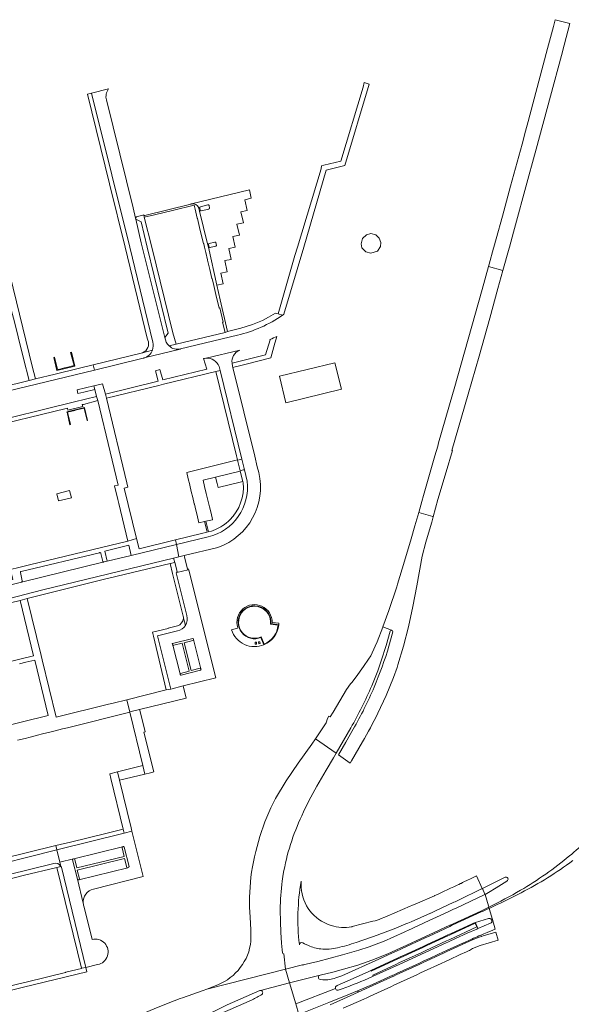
# Model space of a CAD drawing. Extents: x 146402 to 164798, y 455483 to 464134.
# Tile 516 of 575: x 157035 to 157293, y 463646 to 464106. Entities that reach past the tile are written whole.
import ezdxf

# ---------------------------------------------------------------- set-up
doc = ezdxf.new("R2010")
doc.units = 0
doc.header["$LTSCALE"] = 0.2
for name, color, linetype, lineweight in [('B-XX-VH-VERHARDING_ASFALT-GV', 252, 'CONTINUOUS', 18), ('B-XX-VH-VERHARDING_BETON-GV', 252, 'CONTINUOUS', 18), ('B-XX-VH-VERHARDING_BETONSTRAATSTEEN-GV', 252, 'CONTINUOUS', 18), ('B-XX-VH-VERHARDING_HALFVERHARDING-GV', 252, 'CONTINUOUS', 18), ('B-XX-VH-VERHARDING_OPEN-GV', 252, 'CONTINUOUS', 18), ('B-XX-VH-VERHARDING_TEGEL-GV', 252, 'CONTINUOUS', 18)]:
    doc.layers.add(name, color=color, linetype=linetype, lineweight=lineweight)

msp = doc.modelspace()

# ---------------------------------------------------------------- linework, layer by layer
at = {"layer": 'B-XX-VH-VERHARDING_ASFALT-GV'}
for points in [[(157254.204, 463990.973), (157260.958, 463989.104), (157263.87, 463999.613), (157263.998, 464000.077), (157265.91, 464007), (157272.689, 464031.655), (157275.32, 464041.29), (157276.559, 464045.861), (157283.22, 464070.58), (157288.328, 464089.661), (157289.59, 464094.4), (157292.28, 464104.582), (157285.481, 464106.382), (157284.65, 464103.24), (157281.887, 464092.847), (157277.82, 464077.61), (157272.79, 464058.86), (157271.55, 464054.26), (157269.892, 464048.146), (157264.57, 464028.63), (157260.73, 464014.621), (157257.81, 464004.01), (157256.723, 464000.077), (157256.595, 463999.613), (157254.537, 463992.173)], [(157254.204, 463990.973), (157251.25, 463980.34), (157238.17, 463933.91), (157237.33, 463931.17), (157230.87, 463908.54), (157230.432, 463907.036), (157230.493, 463907.018), (157229.18, 463902.497), (157223.785, 463883.927), (157223.046, 463881.204), (157221.575, 463876.048), (157228.115, 463874.146), (157228.351, 463874.077), (157230.58, 463882.113), (157234.422, 463895.054), (157237.293, 463904.965), (157237.105, 463905.02), (157244.76, 463931.305), (157249.792, 463949.105), (157254.79, 463966.92), (157258.639, 463980.737), (157260.958, 463989.104)], [(157156.45, 463939.78), (157159.39, 463927.23), (157185.38, 463933.63), (157182.32, 463945.96)], [(157145.6, 463814.48), (157145, 463814.47), (157144.99, 463815.38), (157145.59, 463815.39)], [(157146.65, 463815.53), (157147.24, 463815.64), (157147.41, 463814.78), (157146.82, 463814.67)]]:
    msp.add_lwpolyline(points, close=True, dxfattribs=at)
for points in [[(157228.351, 463874.077), (157228.115, 463874.146), (157221.575, 463876.048), (157219.786, 463869.78), (157218.027, 463863.746), (157214.914, 463853.237), (157211.642, 463842.498), (157211.26, 463841.327), (157207.594, 463830.284), (157204.766, 463822.552), (157208.775, 463821.023), (157208.832, 463821.017), (157208.896, 463820.998), (157209.03, 463820.959)], [(157202.424, 463782.209), (157206.343, 463790.575), (157209.696, 463798.873), (157211.439, 463803.623), (157211.848, 463804.792), (157214.518, 463813.612), (157216.764, 463822.593), (157218.857, 463832.036), (157220.706, 463841.808), (157223.219, 463855.679), (157224.822, 463862.099), (157227.507, 463871.033), (157227.63, 463871.477), (157228.351, 463874.077)], [(157136.892, 463822.261), (157136.79, 463821.93), (157133.971, 463821.208)], [(157152.408, 463824.077), (157156.103, 463823.552)], [(157156.16, 463824.27), (157152.981, 463824.568)], [(157208.775, 463821.023), (157204.766, 463822.552), (157204.708, 463822.395), (157202.059, 463815.655), (157201.21, 463813.633), (157199.121, 463809.05), (157198.053, 463807.409), (157195.779, 463804.104), (157192.299, 463799.231), (157190.216, 463796.653), (157189.706, 463796.009), (157187.779, 463793.298), (157181.48, 463782.706), (157180.103, 463780.49), (157179.535, 463780.814), (157178.829, 463779.786), (157178.335, 463777.653), (157173.233, 463770.305)], [(157206.302, 463813.872), (157208.172, 463820.598)], [(157149.158, 463814.209), (157147.76, 463817.652)], [(157209.421, 463820.321), (157207.64, 463813.605)], [(157173.233, 463770.305), (157182.883, 463763.512), (157186.369, 463769.44), (157189.819, 463775.387)], [(157190.892, 463774.712), (157187.474, 463768.663), (157183.979, 463762.742), (157189.452, 463758.891), (157190.085, 463759.976), (157195.233, 463768.811)], [(157173.848, 463748.081), (157178.214, 463755.617), (157181.651, 463761.416), (157182.883, 463763.512), (157173.233, 463770.305), (157171.489, 463767.793), (157165.085, 463758.915), (157159.488, 463750.546), (157154.478, 463742.281)], [(157157.715, 463703.796), (157158.192, 463706.959)], [(157192.267, 463675.092), (157202.647, 463678.698), (157202.847, 463678.749), (157210.101, 463681.503), (157215.582, 463683.727), (157216.524, 463684.108), (157217.994, 463684.705), (157227.115, 463688.789), (157227.21, 463688.833), (157229.051, 463689.685), (157237.998, 463693.826), (157238.576, 463694.105), (157239.515, 463694.557), (157240.186, 463694.881), (157250.947, 463700.068), (157251.242, 463700.207), (157251.346, 463700.259), (157251.296, 463700.364), (157248.656, 463706.248)], [(157248.656, 463706.248), (157248.249, 463706.042), (157246.972, 463705.421), (157245.786, 463704.855), (157244.408, 463704.173), (157242.73, 463703.365), (157242.01, 463703.02), (157241.349, 463702.702), (157241.141, 463702.602), (157240.33, 463702.217), (157239.563, 463701.853), (157237.971, 463701.11), (157236.501, 463700.408), (157234.843, 463699.624), (157233.464, 463698.987), (157231.317, 463697.994), (157230.903, 463697.801), (157229.871, 463697.322), (157229.064, 463696.955), (157228.969, 463696.911), (157220.999, 463693.475), (157218.389, 463692.349), (157217.495, 463691.964), (157206.786, 463687.346), (157206.769, 463687.339), (157205.656, 463686.864), (157204.001, 463686.212)], [(157166.636, 463703.688), (157166.543, 463703.691)], [(157254.342, 463691.562), (157254.153, 463692.215), (157252.619, 463697.504), (157252.209, 463697.264), (157239.384, 463691.301), (157238.711, 463690.988)], [(157157.884, 463670.251), (157157.668, 463671.684), (157157.41, 463674.687), (157157.099, 463679.901), (157156.888, 463684.744), (157156.771, 463690.369)], [(157167.122, 463664.563), (157159.202, 463662.555), (157161.111, 463656.157), (157175.39, 463659.819), (157175.411, 463659.762), (157175.451, 463659.77), (157181.446, 463661.215), (157186.336, 463662.511), (157193.052, 463664.527), (157199.648, 463666.752), (157207.083, 463669.678), (157212.951, 463672.383), (157213.977, 463672.856), (157224.689, 463677.794), (157226.529, 463678.642), (157236.196, 463683.099), (157237.033, 463683.485), (157237.701, 463683.793), (157250.654, 463689.764)], [(157238.711, 463690.988), (157237.812, 463690.57), (157235.341, 463689.421), (157228.243, 463686.149), (157226.403, 463685.301), (157216.446, 463680.711), (157215.676, 463680.363), (157214.7, 463679.922), (157205.01, 463675.545), (157202.96, 463674.727), (157198.305, 463673.058), (157193.554, 463671.52), (157185.88, 463669.239), (157174.296, 463666.134), (157167.483, 463664.537)], [(157250.852, 463689.349), (157237.576, 463683.234), (157236.908, 463682.926), (157236.076, 463682.543), (157226.402, 463678.087), (157224.562, 463677.24), (157213.853, 463672.307), (157212.823, 463671.833), (157207.279, 463669.279), (157202.911, 463667.274), (157185.568, 463659.455), (157182.756, 463658.471)], [(157255.577, 463685.718), (157255.621, 463685.6), (157256.029, 463685.745), (157254.505, 463691.002)], [(157142.632, 463686.953), (157143.057, 463680.966), (157143.016, 463675.724)], [(157183.19, 463654.846), (157183.412, 463654.941), (157190.941, 463658.246), (157198.184, 463661.536), (157199.105, 463661.958), (157211.891, 463667.814), (157212.946, 463668.297), (157216.424, 463669.89), (157223.645, 463673.222), (157225.485, 463674.071), (157232.986, 463677.533), (157235.216, 463678.566), (157236.016, 463678.937), (157236.682, 463679.245), (157246.217, 463683.662), (157247.153, 463684.081), (157248.084, 463684.364), (157252.164, 463685.603), (157254.252, 463686.291)], [(157200.159, 463684.962), (157190.5, 463682.481), (157190.253, 463682.415)], [(157255.22, 463684.014), (157249.205, 463681.541)], [(157257.325, 463681.275), (157257.309, 463681.33), (157256.029, 463685.745), (157255.621, 463685.6), (157255.721, 463685.328)], [(157249.205, 463681.541), (157249.149, 463681.518), (157248.759, 463681.341), (157244.165, 463679.352), (157238.738, 463676.867), (157235.851, 463675.541), (157235.188, 463675.237), (157234.419, 463674.883), (157224.645, 463670.395), (157222.806, 463669.551), (157212.425, 463664.783), (157212.119, 463664.646), (157211.044, 463664.166), (157200.285, 463659.36), (157197.847, 463658.271)], [(157253.529, 463679.713), (157256.307, 463680.849)], [(157182.761, 463653.302), (157182.655, 463653.532), (157164.015, 463646.421), (157165.51, 463641.413), (157165.526, 463641.36), (157179.559, 463646.974), (157189.239, 463650.904), (157192.991, 463652.502), (157199.943, 463655.464), (157209.514, 463659.747), (157210.079, 463660.007), (157211.184, 463660.514), (157221.864, 463665.422), (157223.703, 463666.267), (157226.897, 463667.735), (157233.529, 463670.77), (157234.238, 463671.095), (157234.925, 463671.409), (157243.903, 463675.518)], [(157165.714, 463674.159), (157165.743, 463673.907)], [(157167.308, 463674.961), (157168.184, 463674.469), (157169.974, 463673.62)], [(157159.202, 463662.555), (157158.396, 463669.818)], [(157159.202, 463662.555), (157122.39, 463653.222), (157120.717, 463652.547), (157111.019, 463649.198), (157109.894, 463648.804), (157107.178, 463647.757), (157098.938, 463644.453), (157085.542, 463638.946), (157070.335, 463632.684), (157063.111, 463629.798), (157056.695, 463627.836), (157054.05, 463627.032), (157059.525, 463613.976), (157067.261, 463617.19), (157080.084, 463622.443), (157089.396, 463626.251), (157104.153, 463632.379), (157106.886, 463633.61), (157118.699, 463639.407), (157132.001, 463645.944), (157147.201, 463652.561)], [(157127.636, 463655.332), (157125.545, 463654.495), (157122.39, 463653.222), (157159.202, 463662.555)], [(157147.515, 463652.633), (157161.111, 463656.157), (157159.202, 463662.555)], [(157175.411, 463659.762), (157175.39, 463659.819), (157161.111, 463656.157), (157164.015, 463646.421), (157182.655, 463653.532)], [(157117.253, 463622.26), (157135.357, 463629.336), (157137.46, 463630.163), (157151.759, 463635.889), (157165.182, 463641.222), (157165.526, 463641.36), (157165.51, 463641.413), (157164.015, 463646.421), (157161.111, 463656.157), (157147.515, 463652.633)], [(157176.728, 463657.606), (157175.451, 463657.789)], [(157143.625, 463648.272), (157133.284, 463643.81), (157119.478, 463637.881), (157107.051, 463632.664), (157104.1, 463631.436), (157089.972, 463625.564), (157080.235, 463621.581), (157067.569, 463616.437), (157059.83, 463613.255), (157064.891, 463601.189), (157064.94, 463601.072), (157067.55, 463602.152), (157081.827, 463608.067), (157096.17, 463613.897), (157099.981, 463615.441), (157109.587, 463619.233), (157112.545, 463620.415), (157117.253, 463622.26)]]:
    msp.add_lwpolyline(points, dxfattribs=at)
for points in [[(157152.981, 463824.568, 1.1789959), (157136.892, 463822.261)], [(157147.76, 463817.652, -3.6061712), (157152.408, 463824.077)], [(157133.971, 463821.208, 0.4379367), (157149.158, 463814.209)], [(157156.103, 463823.552, 0.0152244), (157156.16, 463824.27)], [(157208.172, 463820.598, -0.3463621), (157208.775, 463821.023)], [(157209.03, 463820.959, -0.4127985), (157209.421, 463820.321)], [(157199.59, 463795.07, 0.0293408), (157206.302, 463813.872)], [(157207.64, 463813.605, -0.0264577), (157200.717, 463794.431)], [(157189.819, 463775.387, 0.0274945), (157199.59, 463795.07)], [(157200.717, 463794.431, -0.0316871), (157190.892, 463774.712)], [(157195.233, 463768.811, 0.0181239), (157202.424, 463782.209)], [(157166.807, 463734.316, -0.0168064), (157173.848, 463748.081)], [(157154.478, 463742.281, 0.0425739), (157147.266, 463724.618)], [(157161.551, 463720.836, -0.0263892), (157166.807, 463734.316)], [(157147.266, 463724.618, 0.0400721), (157142.989, 463705.524)], [(157158.192, 463706.959, -0.031342), (157161.551, 463720.836)], [(157142.989, 463705.524, 0.0383925), (157142.632, 463686.953)], [(157156.771, 463690.369, -0.0309811), (157157.715, 463703.796)], [(157166.543, 463703.691, 0.0716178), (157165.714, 463674.159)], [(157169.051, 463692.24, -0.1501461), (157166.636, 463703.688)], [(157177.336, 463684.376, -0.1511538), (157169.051, 463692.24)], [(157250.654, 463689.764, 0.0032698), (157254.342, 463691.562)], [(157254.505, 463691.002, -0.0030135), (157250.852, 463689.349)], [(157179.734, 463683.288, -0.0340062), (157177.336, 463684.376)], [(157180.615, 463682.983, -0.0122022), (157179.734, 463683.288)], [(157190.253, 463682.415, -0.1261693), (157180.615, 463682.983)], [(157204.001, 463686.212, -0.0297417), (157200.159, 463684.962)], [(157254.252, 463686.291, -0.3813002), (157255.577, 463685.718)], [(157255.721, 463685.328, -0.4148156), (157255.22, 463684.014)], [(157243.903, 463675.518, -0.0050871), (157250.606, 463678.475)], [(157250.606, 463678.475, -0.0021091), (157253.529, 463679.713)], [(157256.307, 463680.849, -0.0114305), (157257.325, 463681.275)], [(157143.016, 463675.724, -0.1429585), (157138.077, 463663.322)], [(157165.743, 463673.907, -0.593853), (157167.308, 463674.961)], [(157169.974, 463673.62, 0.0696355), (157175.703, 463672.023)], [(157183.621, 463672.584, 0.028197), (157192.267, 463675.092)], [(157158.396, 463669.818, -0.399073), (157157.884, 463670.251)], [(157175.703, 463672.023, 0.0834733), (157183.621, 463672.584)], [(157167.483, 463664.537, -0.0942925), (157167.122, 463664.563)], [(157138.077, 463663.322, -0.135684), (157127.636, 463655.332)], [(157175.451, 463657.789, -0.8180465), (157175.411, 463659.762)], [(157182.756, 463658.471, -0.0993707), (157176.728, 463657.606)], [(157182.655, 463653.532, -0.3977712), (157183.19, 463654.846)], [(157197.847, 463658.271, -0.022505), (157183.945, 463652.746)], [(157148.157, 463650.797, -0.0386611), (157143.625, 463648.272)], [(157147.201, 463652.561, -0.0828291), (157147.515, 463652.633)], [(157147.515, 463652.633, -0.7626049), (157148.157, 463650.797)], [(157183.945, 463652.746, -0.3898933), (157182.761, 463653.302)]]:
    msp.add_lwpolyline(points, format="xyb", dxfattribs=at)
at = {"layer": 'B-XX-VH-VERHARDING_BETON-GV'}
for points in [[(157051.196, 463948.625), (157050.829, 463948.535), (157052.291, 463942.441), (157060.688, 463944.49), (157059.047, 463950.951), (157058.689, 463950.882), (157060.33, 463944.758), (157056.749, 463943.857), (157055.876, 463943.637), (157053.613, 463943.068), (157052.618, 463942.818)], [(157066.395, 463919.031), (157066.64, 463919.093), (157065.18, 463924.895), (157065.134, 463925.076), (157056.946, 463923.106), (157056.998, 463922.884), (157058.37, 463917.067), (157058.659, 463917.135), (157057.303, 463922.928), (157060.629, 463923.742), (157061.503, 463923.956), (157064.985, 463924.808)], [(157235.216, 463678.566), (157232.986, 463677.533), (157225.485, 463674.071), (157223.645, 463673.222), (157216.424, 463669.89), (157212.946, 463668.297), (157211.891, 463667.814), (157199.105, 463661.958), (157199.278, 463661.576), (157211.78, 463667.339), (157212.839, 463667.827), (157223.539, 463672.76), (157225.378, 463673.607), (157235.113, 463678.095), (157235.909, 463678.462), (157236.574, 463678.768), (157248.017, 463684.043), (157248.803, 463682.311), (157236.051, 463676.433), (157235.387, 463676.127), (157234.61, 463675.768), (157224.844, 463671.266), (157223.004, 463670.419), (157212.31, 463665.488), (157211.236, 463664.994), (157200.065, 463659.844), (157200.285, 463659.36), (157211.044, 463664.166), (157212.119, 463664.646), (157212.425, 463664.783), (157222.806, 463669.551), (157224.645, 463670.395), (157234.419, 463674.883), (157235.188, 463675.237), (157235.851, 463675.541), (157238.738, 463676.867), (157244.165, 463679.352), (157248.759, 463681.341), (157249.149, 463681.518), (157249.205, 463681.541), (157249.168, 463681.634), (157248.142, 463684.217), (157248.084, 463684.364), (157247.153, 463684.081), (157246.217, 463683.662), (157236.682, 463679.245), (157236.016, 463678.937)]]:
    msp.add_lwpolyline(points, close=True, dxfattribs=at)
for points in [[(157152.408, 463824.077, 3.6061712), (157147.76, 463817.652)], [(157147.88, 463817.892, -3.7803512), (157152.212, 463823.909)], [(157149.158, 463814.209, 0.2751731), (157156.103, 463823.552)], [(157155.85, 463823.398, -0.2565054), (157149.28, 463814.471)], [(157307.72, 463730.217, -0.0298595), (157292.128, 463715.533)], [(157292.128, 463715.533, -0.0384333), (157269.206, 463699.452)], [(157269.5, 463698.31, 0.0414229), (157293.661, 463713.357)], [(157262.834, 463703.778, 0.9753203), (157261.951, 463705.565)], [(157269.206, 463699.452, -0.0137165), (157254.342, 463691.562)], [(157254.505, 463691.002, 0.0116091), (157269.5, 463698.31)], [(157254.342, 463691.562, -0.0032698), (157250.654, 463689.764)], [(157250.852, 463689.349, 0.0030135), (157254.505, 463691.002)], [(157250.606, 463678.475, 0.0050871), (157243.903, 463675.518)], [(157175.411, 463659.762, 0.8180465), (157175.451, 463657.789)], [(157176.728, 463657.606, 0.0993707), (157182.756, 463658.471)]]:
    msp.add_lwpolyline(points, format="xyb", dxfattribs=at)
for points in [[(157152.212, 463823.909), (157155.85, 463823.398)], [(157156.103, 463823.552), (157152.408, 463824.077)], [(157147.76, 463817.652), (157149.158, 463814.209)], [(157149.28, 463814.471), (157147.88, 463817.892)], [(157261.951, 463705.565), (157251.346, 463700.259), (157252.575, 463697.656), (157252.619, 463697.504), (157254.156, 463698.406), (157257.767, 463700.571), (157262.834, 463703.778)], [(157250.654, 463689.764), (157237.701, 463683.793), (157237.033, 463683.485), (157236.196, 463683.099), (157226.529, 463678.642), (157224.689, 463677.794), (157213.977, 463672.856), (157212.951, 463672.383), (157207.083, 463669.678), (157199.648, 463666.752), (157193.052, 463664.527), (157186.336, 463662.511), (157181.446, 463661.215), (157175.451, 463659.77), (157175.411, 463659.762)], [(157182.756, 463658.471), (157185.568, 463659.455), (157202.911, 463667.274), (157207.279, 463669.279), (157212.823, 463671.833), (157213.853, 463672.307), (157224.562, 463677.24), (157226.402, 463678.087), (157236.076, 463682.543), (157236.908, 463682.926), (157237.576, 463683.234), (157250.852, 463689.349)], [(157254.505, 463691.002), (157254.392, 463691.391), (157254.342, 463691.562)], [(157254.342, 463691.562), (157254.392, 463691.391), (157254.505, 463691.002)], [(157193.271, 463651.844), (157200.136, 463654.919), (157209.76, 463659.31), (157209.936, 463659.391), (157211.046, 463659.903), (157221.728, 463664.828), (157223.568, 463665.677), (157227.143, 463667.325), (157233.404, 463670.19), (157234.103, 463670.51), (157234.794, 463670.826), (157247.096, 463676.456), (157249.887, 463677.608), (157250.885, 463677.926), (157250.606, 463678.475)], [(157243.903, 463675.518), (157234.925, 463671.409), (157234.238, 463671.095), (157233.529, 463670.77), (157226.897, 463667.735), (157223.703, 463666.267), (157221.864, 463665.422), (157211.184, 463660.514), (157210.079, 463660.007), (157209.514, 463659.747), (157199.943, 463655.464), (157192.991, 463652.502), (157193.232, 463651.936), (157193.271, 463651.844)], [(157175.451, 463657.789), (157176.728, 463657.606)]]:
    msp.add_lwpolyline(points, dxfattribs=at)
at = {"layer": 'B-XX-VH-VERHARDING_BETONSTRAATSTEEN-GV'}
for points in [[(157076.434, 464073.99), (157068.484, 464072.042), (157078.025, 464033.829), (157086.397, 464000), (157097.09, 463955.582)], [(157102.79, 463957.81), (157091.637, 464002.16), (157089.197, 464013.16), (157089.077, 464013.658), (157087.905, 464018.405), (157075.44, 464068.913)], [(157139.553, 464011.504), (157138.405, 464016.634), (157141.245, 464017.27), (157140.133, 464022.239), (157143.179, 464022.921), (157142.312, 464026.796), (157115.223, 464020.279)], [(157118.734, 464018.146), (157119.058, 464016.814), (157122.742, 464001.682), (157123.151, 464000), (157127.149, 463982.236), (157130.122, 463982.864), (157129.044, 463987.97), (157131.981, 463988.591), (157130.889, 463993.758), (157133.827, 463994.351), (157132.778, 463999.377), (157135.725, 464000), (157134.606, 464005.025), (157137.641, 464005.704), (157136.497, 464010.82), (157139.553, 464011.504)], [(157093.061, 463948.271), (157110.01, 463952.436)], [(157137.877, 463951.925), (157122.054, 463948.152)], [(157146.689, 463894.682), (157146.041, 463897.33), (157144.807, 463902.373), (157134.652, 463943.861), (157134.258, 463945.471)], [(157128.155, 463944.276), (157128.621, 463942.374), (157138.784, 463900.915), (157139.974, 463896.058), (157141.291, 463890.686)], [(157123.087, 463864.663), (157108.174, 463861.08), (157109.392, 463855.28), (157111.807, 463855.865), (157127.605, 463859.697)], [(156981.539, 463823.762), (156983.578, 463824.681), (156985.281, 463825.082), (157000, 463828.546), (157029.53, 463835.75), (157045.671, 463839.823), (157106.898, 463854.674), (157109.392, 463855.28), (157108.174, 463861.08), (157087.035, 463855.999), (157075.847, 463853.305), (157074.265, 463852.914), (157074.187, 463852.895), (157074.111, 463852.892), (157074.068, 463852.896), (157073.832, 463852.838), (157035.752, 463843.422), (157006.204, 463836.207), (157000, 463834.77), (156981.501, 463830.488)], [(157072.152, 463857.261), (157035.54, 463848.468)], [(157035.183, 463847.962), (157036.078, 463844.061), (157035.989, 463843.793), (157035.752, 463843.422), (157073.832, 463852.838), (157074.068, 463852.896)], [(157073.745, 463853.192), (157072.849, 463856.944)], [(157108.666, 463820.723), (157099.374, 463818.405), (157105.577, 463793.521), (157111.421, 463794.986), (157126.642, 463798.8), (157119.934, 463825.479), (157119.614, 463826.75), (157119.01, 463829.152), (157113.943, 463849.3), (157113.703, 463849.24), (157108.418, 463847.96)], [(157108.418, 463847.96), (157108.428, 463847.918), (157108.038, 463847.82), (157113.065, 463827.916)], [(157106.401, 463814.881), (157115.87, 463817.149)], [(157115.93, 463816.137), (157111.791, 463815.181), (157115.163, 463802.199), (157119.242, 463803.213)], [(157116.231, 463816.645), (157116.229, 463816.599), (157119.642, 463802.987), (157119.663, 463802.95)], [(157119.642, 463802.987), (157116.229, 463816.599)], [(157106.469, 463814.089), (157109.953, 463800.581)], [(157109.941, 463800.495), (157109.949, 463800.562), (157109.953, 463800.581), (157106.469, 463814.089)], [(157110.102, 463800.827), (157114.18, 463801.901), (157110.928, 463814.972), (157106.908, 463813.988)], [(157119.481, 463802.29), (157110.459, 463800.023)], [(157087.334, 463727.088), (157083.73, 463726.184), (157052.254, 463718.289), (157053.681, 463712.613), (157059.988, 463714.195)], [(157069.367, 463700.01), (157092.66, 463705.853), (157087.334, 463727.088)], [(157060.152, 463714.223), (157082.992, 463719.819), (157083.001, 463719.825), (157083.016, 463719.832)], [(157082.992, 463719.819), (157060.152, 463714.223)], [(157060.721, 463713.87), (157061.613, 463709.935), (157083.704, 463715.296), (157082.752, 463719.332)], [(157083.689, 463719.593), (157086.006, 463710.557), (157085.939, 463710.432)], [(157054.173, 463710.64), (157053.681, 463712.613), (157052.254, 463718.289), (157013.891, 463708.668)], [(157007.701, 463701.398), (157050.8, 463711.985)], [(157059.988, 463714.195), (157053.681, 463712.613), (157054.173, 463710.64)], [(157054.348, 463710.262), (157065.862, 463663.363), (157071.342, 463664.709)], [(157064.58, 463693.488), (157061.838, 463704.636), (157059.573, 463713.661)], [(157084.941, 463710.183), (157083.89, 463714.32), (157061.822, 463708.858), (157062.799, 463704.798)], [(157085.495, 463709.959), (157085.454, 463709.953), (157062.531, 463704.372), (157062.52, 463704.367)], [(157062.531, 463704.372), (157085.454, 463709.953)], [(157061.838, 463704.636), (157064.58, 463693.488)], [(157068.793, 463676.486), (157065.057, 463691.52)]]:
    msp.add_lwpolyline(points, dxfattribs=at)
for points in [[(157075.44, 464068.913, -0.2320404), (157076.434, 464073.99)], [(157115.223, 464020.279, -0.3675311), (157118.654, 464018.388)], [(157118.654, 464018.388, -0.0173636), (157118.734, 464018.146)], [(157097.09, 463955.582, -0.1593439), (157096.943, 463951.898)], [(157104.801, 463953.867, -0.188441), (157102.79, 463957.81)], [(157096.943, 463951.898, -0.2361202), (157093.061, 463948.271)], [(157110.01, 463952.436, -0.2340239), (157104.801, 463953.867)], [(157134.212, 463945.79, -0.348356), (157137.877, 463951.925)], [(157122.054, 463948.152, -0.3236208), (157128.155, 463944.276)], [(157134.258, 463945.471, -0.0127266), (157134.212, 463945.79)], [(157127.605, 463859.697, 0.3839796), (157146.689, 463894.682)], [(157141.291, 463890.686, -0.3798838), (157123.087, 463864.663)], [(157072.849, 463856.944, 0.4751407), (157072.152, 463857.261)], [(157074.068, 463852.896, -0.2987947), (157073.745, 463853.192)], [(157035.54, 463848.468, 0.4529722), (157035.183, 463847.962)], [(157113.065, 463827.916, -0.2181389), (157112.422, 463823.254)], [(157112.422, 463823.254, -0.2088785), (157108.666, 463820.723)], [(157115.87, 463817.149, -0.2949549), (157116.231, 463816.645)], [(157116.229, 463816.599, -0.2535225), (157115.93, 463816.137)], [(157106.291, 463814.304, -0.3015051), (157106.401, 463814.881)], [(157106.469, 463814.089, -0.1958696), (157106.291, 463814.304)], [(157106.908, 463813.988, -0.2396002), (157106.469, 463814.089)], [(157119.242, 463803.213, -0.2456749), (157119.642, 463802.987)], [(157119.714, 463802.802, -0.3149928), (157119.481, 463802.29)], [(157119.663, 463802.95, -0.0747604), (157119.714, 463802.802)], [(157110.459, 463800.023, -0.4666918), (157109.941, 463800.495)], [(157109.953, 463800.581, -0.1592178), (157110.102, 463800.827)], [(157082.752, 463719.332, -0.2841758), (157082.992, 463719.819)], [(157083.016, 463719.832, -0.4171634), (157083.689, 463719.593)], [(157050.8, 463711.985, -0.3565842), (157054.173, 463710.64)], [(157054.173, 463710.64, -0.0343729), (157054.348, 463710.262)], [(157059.573, 463713.661, -0.3087798), (157059.988, 463714.195)], [(157059.988, 463714.195, -0.0731214), (157060.152, 463714.223)], [(157060.152, 463714.223, -0.3037849), (157060.721, 463713.87)], [(157085.454, 463709.953, -0.2763197), (157084.941, 463710.183)], [(157085.939, 463710.432, -0.3216899), (157085.495, 463709.959)], [(157062.302, 463704.316, -0.3139608), (157061.838, 463704.636)], [(157062.52, 463704.367, -0.114833), (157062.302, 463704.316)], [(157062.799, 463704.798, -0.271268), (157062.531, 463704.372)], [(157064.58, 463693.488, -0.3705901), (157069.367, 463700.01)], [(157065.057, 463691.52, -0.08169), (157064.58, 463693.488)], [(157071.342, 463664.709, 1.0224317), (157068.793, 463676.486)]]:
    msp.add_lwpolyline(points, format="xyb", dxfattribs=at)
for points in [[(157123.394, 464017.877), (157119.812, 464016.999), (157119.492, 464017.068), (157119.351, 464017.247), (157119.075, 464018.502), (157119.13, 464018.763), (157119.404, 464018.975), (157122.866, 464019.809), (157123.22, 464019.775), (157123.457, 464019.47), (157123.657, 464018.288), (157123.572, 464018.06)], [(157102.79, 463957.81), (157104.401, 463959.83), (157094.532, 464000), (157091.703, 464011.891), (157089.197, 464013.16), (157091.637, 464002.16)], [(157126.931, 464000.857), (157126.854, 464000.668), (157126.66, 464000.527), (157124.437, 464000), (157123.99, 463999.894), (157123.745, 463999.899), (157123.631, 464000), (157123.519, 464000.1), (157123.184, 464001.3), (157123.275, 464001.626), (157123.502, 464001.847), (157126.166, 464002.425), (157126.246, 464002.426), (157126.431, 464002.429), (157126.619, 464002.244)], [(157122.931, 463881.778), (157122.158, 463884.951), (157121.355, 463888.25), (157120.65, 463891.146), (157126.48, 463892.566), (157138.052, 463895.341), (157137.994, 463895.574), (157136.811, 463900.431), (157136.751, 463900.675), (157112.995, 463894.682), (157113.699, 463891.792), (157113.721, 463891.7), (157114.396, 463888.928), (157114.424, 463888.812), (157115.136, 463885.893), (157115.148, 463885.842), (157115.846, 463882.975), (157116.564, 463880.025), (157116.601, 463879.874), (157117.277, 463877.095), (157117.288, 463877.051), (157118.007, 463874.1), (157118.02, 463874.045), (157118.727, 463871.142), (157121.351, 463871.781), (157121.934, 463871.923), (157125.015, 463872.674), (157125.14, 463872.704), (157124.405, 463875.721), (157123.672, 463878.734)], [(157139.275, 463890.493), (157138.052, 463895.341), (157126.48, 463892.566), (157127.185, 463889.67), (157127.663, 463887.708), (157138.574, 463890.325)]]:
    msp.add_lwpolyline(points, close=True, dxfattribs=at)
at = {"layer": 'B-XX-VH-VERHARDING_HALFVERHARDING-GV'}
msp.add_lwpolyline([(157199.198, 464006.442), (157197.077, 464005.876), (157195.264, 464004.135), (157194.569, 464001.658), (157195.025, 463999.721), (157196.849, 463997.897), (157199.128, 463997.213), (157202.205, 463998.238), (157203.687, 464000.404), (157203.762, 464002.259), (157203.131, 464004.201), (157201.488, 464005.878)], close=True, dxfattribs=at)
at = {"layer": 'B-XX-VH-VERHARDING_OPEN-GV'}
msp.add_lwpolyline([(157053.068, 463881.441), (157059.042, 463882.9), (157058.089, 463886.249), (157052.178, 463884.805)], close=True, dxfattribs=at)
at = {"layer": 'B-XX-VH-VERHARDING_TEGEL-GV'}
for points in [[(157158.479, 463968.686), (157167.742, 464000), (157178.275, 464036.091), (157187.003, 464038.275), (157198.428, 464076.24), (157196.006, 464076.969), (157195.5, 464074.862), (157185.089, 464040.3), (157177.096, 464038.377), (157176.144, 464038.148), (157175.908, 464036.693), (157164.801, 464000), (157163.639, 463996.159), (157155.743, 463968.908)], [(157097.09, 463955.582), (157086.397, 464000), (157078.025, 464033.829), (157068.484, 464072.042), (157066.573, 464071.573), (157076.87, 464029.595), (157084.192, 464000), (157094.516, 463957.526), (157094.814, 463956.59)], [(157093.002, 464015.087), (157093.174, 464014.005), (157097.958, 464015.131), (157106.422, 464017.197), (157116.503, 464019.738), (157116.95, 464017.773), (157117.941, 464013.652), (157117.994, 464013.431), (157118.986, 464009.305), (157119.834, 464005.98), (157120.938, 464001.721), (157120.971, 464001.595), (157121.361, 464000), (157121.968, 463997.522), (157122.775, 463994.172), (157122.745, 463994.032), (157123.802, 463989.681), (157124.836, 463985.425), (157124.91, 463985.311), (157125.642, 463982.276), (157125.633, 463982.142), (157126.667, 463977.885), (157126.7, 463977.749), (157127.713, 463973.578), (157128.192, 463971.604), (157128.442, 463971.665), (157130.103, 463965.016), (157129.811, 463964.936)], [(157115.223, 464020.279), (157115.099, 464020.25), (157114.964, 464020.214), (157093.398, 464014.834)], [(157104.801, 463953.867), (157108.041, 463954.677), (157106.463, 463960.042), (157096.615, 464000), (157093.174, 464014.005), (157093.002, 464015.087), (157092.988, 464015.138), (157092.501, 464015.028), (157089.294, 464014.287), (157089.418, 464013.751), (157089.077, 464013.658), (157089.197, 464013.16)], [(157129.811, 463964.936), (157130.952, 463960.236), (157132.026, 463960.566), (157128.68, 463975.431), (157127.149, 463982.236), (157123.151, 464000), (157122.742, 464001.682), (157119.058, 464016.814), (157118.734, 464018.146)], [(157089.197, 464013.16), (157091.703, 464011.891), (157094.532, 464000), (157104.401, 463959.83), (157102.79, 463957.81)], [(157157.89, 463968.299), (157155.743, 463968.908), (157154.562, 463969.283), (157151.342, 463967.3), (157148.421, 463965.792), (157143.721, 463963.897), (157138.338, 463962.265), (157132.026, 463960.566), (157130.952, 463960.236), (157108.041, 463954.677), (157104.801, 463953.867)], [(157155.743, 463968.908), (157157.89, 463968.299)], [(157110.01, 463952.436), (157110.046, 463952.441), (157110.142, 463952.464), (157136.77, 463958.973)], [(157151.972, 463956.921), (157151.999, 463956.671), (157149.885, 463949.736), (157134.212, 463945.79)], [(157137.724, 463944.631), (157140.763, 463945.393), (157152.309, 463948.288), (157152.811, 463950.04), (157154.289, 463955.206), (157154.85, 463957.166), (157155.188, 463958.347)], [(157096.943, 463951.898), (157092.28, 463950.733), (157092.265, 463950.728), (157069.294, 463945.113), (157069.908, 463942.613), (157092.078, 463948.026), (157092.624, 463948.16)], [(157092.28, 463950.733), (157096.943, 463951.898)], [(157120.913, 463947.974), (157122.386, 463943.07), (157101.823, 463938), (157100.43, 463942.862), (157098.335, 463942.209), (157099.648, 463937.389), (157075.045, 463931.322), (157075.405, 463929.425), (157100.005, 463935.428), (157101.054, 463935.684), (157102.159, 463935.952), (157126.699, 463941.909), (157128.621, 463942.374), (157128.155, 463944.276)], [(157092.92, 463948.236), (157093.061, 463948.271)], [(157122.054, 463948.152), (157121.879, 463948.131)], [(157134.258, 463945.471), (157134.652, 463943.861), (157135.622, 463944.104), (157137.724, 463944.631)], [(157141.291, 463890.686), (157139.974, 463896.058), (157139.49, 463895.94), (157137.994, 463895.574), (157138.052, 463895.341), (157139.275, 463890.493), (157139.41, 463889.957)], [(157124.664, 463867.382), (157123.134, 463867.006), (157121.934, 463871.923), (157121.351, 463871.781), (157121.6, 463870.761), (157122.551, 463866.863), (157119.925, 463866.218), (157107.725, 463863.223), (157108.174, 463861.08), (157123.087, 463864.663)], [(157075.847, 463853.305), (157074.755, 463857.987), (157085.909, 463860.788), (157087.035, 463855.999), (157108.174, 463861.08), (157107.725, 463863.223), (157090.712, 463859.047), (157089.517, 463863.88), (157085.428, 463862.7), (157039.372, 463851.52), (157034.526, 463850.344), (157030.554, 463849.373), (157031.7, 463844.685), (157018.094, 463841.343), (157018.085, 463841.373), (157007.285, 463838.689), (157005.525, 463838.24), (156994.809, 463835.587), (156994.811, 463835.578), (156981.665, 463832.281)], [(157035.54, 463848.468), (157072.152, 463857.261)], [(157072.849, 463856.944), (157073.745, 463853.192)], [(157074.068, 463852.896), (157074.111, 463852.892), (157074.187, 463852.895), (157074.265, 463852.914), (157075.847, 463853.305)], [(157113.065, 463827.916), (157108.038, 463847.82), (157108.428, 463847.918), (157108.418, 463847.96), (157108.321, 463848.354), (157108.473, 463848.391), (157107.384, 463852.733), (157105.219, 463852.256), (157106.403, 463847.534), (157111.406, 463827.59)], [(156981.501, 463830.488), (157000, 463834.77), (157006.204, 463836.207), (157035.752, 463843.422), (157035.989, 463843.793), (157036.078, 463844.061), (157035.183, 463847.962)], [(157033.89, 463769.564), (157037.391, 463770.443), (157039.72, 463771.028), (157043.191, 463771.899), (157045.607, 463772.506), (157048.955, 463773.346), (157051.448, 463773.972), (157054.937, 463774.848), (157057.223, 463775.422), (157086.363, 463782.737), (157086.384, 463782.759), (157084.921, 463788.549), (157078.619, 463786.956), (157078.617, 463786.963), (157076.418, 463786.408), (157051.915, 463780.378), (157045.419, 463807.19), (157044.87, 463809.223), (157038.285, 463835.91), (157035.04, 463834.978), (157041.336, 463809.102), (157019.48, 463803.672)], [(157112.422, 463823.254), (157111.441, 463826.617)], [(157111.441, 463826.617), (157112.422, 463823.254)], [(157108.633, 463823.062), (157104.26, 463822.004), (157104.297, 463821.853), (157096.957, 463820.062), (157097.409, 463818.179), (157097.415, 463818.18), (157103.408, 463793.223)], [(157103.408, 463793.223), (157105.577, 463793.521), (157099.374, 463818.405), (157108.666, 463820.723)], [(157115.87, 463817.149), (157106.401, 463814.881)], [(157119.242, 463803.213), (157115.163, 463802.199), (157111.791, 463815.181), (157115.93, 463816.137)], [(157116.229, 463816.599), (157116.231, 463816.645)], [(157106.908, 463813.988), (157110.928, 463814.972), (157114.18, 463801.901), (157110.102, 463800.827)], [(157034.841, 463805.357), (157037.68, 463806.048), (157041.873, 463807.048), (157048.139, 463781.143), (157000, 463769.387)], [(157110.459, 463800.023), (157119.481, 463802.29)], [(157119.663, 463802.95), (157119.642, 463802.987)], [(157109.953, 463800.581), (157109.949, 463800.562), (157109.941, 463800.495)], [(157013.891, 463708.668), (157052.254, 463718.289), (157051.757, 463720.344), (157013.125, 463710.933), (157007.045, 463736.082), (157007.05, 463736.083), (157006.81, 463737.075), (157006.534, 463738.251), (157000.694, 463763.104)], [(156994.752, 463722.562), (157000, 463701.265), (157000.462, 463699.391), (157000.903, 463697.618), (157013.072, 463700.643), (157016.13, 463701.403), (157023.517, 463703.24), (157025.565, 463703.626), (157033.485, 463705.575), (157036.477, 463706.302), (157052.182, 463710.151), (157054.173, 463710.64)], [(157082.752, 463719.332), (157083.704, 463715.296), (157061.613, 463709.935), (157060.721, 463713.87)], [(157083.016, 463719.832), (157083.001, 463719.825), (157082.992, 463719.819)], [(157085.939, 463710.432), (157086.006, 463710.557), (157083.689, 463719.593)], [(157050.8, 463711.985), (157007.701, 463701.398)], [(157054.173, 463710.64), (157052.182, 463710.151), (157063.707, 463663.097), (157065.862, 463663.363)], [(157065.862, 463663.363), (157054.348, 463710.262)], [(157059.573, 463713.661), (157061.838, 463704.636)], [(157062.799, 463704.798), (157061.822, 463708.858), (157083.89, 463714.32), (157084.941, 463710.183)], [(157085.454, 463709.953), (157085.495, 463709.959)], [(157062.52, 463704.367), (157062.531, 463704.372)], [(157186.209, 463644.322), (157195.954, 463648.602), (157197.337, 463649.215), (157198.807, 463649.894), (157208.804, 463654.512), (157209.93, 463655.032), (157209.945, 463655.039), (157220.605, 463659.963), (157220.619, 463659.969), (157222.46, 463660.826), (157225.516, 463662.25), (157230.283, 463664.441), (157235.804, 463667), (157240.957, 463669.367), (157243.941, 463670.73), (157244.231, 463670.862), (157245.227, 463671.317), (157245.347, 463671.371), (157246.68, 463672.169), (157250.339, 463673.665), (157258.812, 463676.144), (157257.723, 463679.902), (157251.784, 463678.213), (157250.885, 463677.926), (157249.887, 463677.608), (157247.096, 463676.456), (157234.794, 463670.826), (157234.103, 463670.51), (157233.404, 463670.19), (157227.143, 463667.325), (157223.568, 463665.677), (157221.728, 463664.828), (157211.046, 463659.903), (157209.936, 463659.391), (157209.76, 463659.31), (157200.136, 463654.919), (157193.271, 463651.844), (157189.514, 463650.161), (157180.089, 463645.977)], [(157009.143, 463647.381), (157036.636, 463654.126), (157066.348, 463661.383), (157065.862, 463663.363), (157063.707, 463663.097), (157063.754, 463662.903), (157056.458, 463661.117), (157056.333, 463661.086), (157047.992, 463659.079), (157037.299, 463656.413), (157037.295, 463656.428), (157035.01, 463655.875), (157027.123, 463653.906)]]:
    msp.add_lwpolyline(points, dxfattribs=at)
for points in [[(157039.22, 463937.66), (157042.197, 463938.466), (157040.73, 463944.445), (157027.376, 463998.872), (157027.095, 464000), (157023.081, 464015.799), (157017.339, 464014.423), (157011.925, 464036.677), (157008.77, 464035.911), (157008.772, 464035.903), (157015.336, 464009.462), (157016.837, 464003.563), (157016.98, 464003.601), (157018.781, 463996.497), (157024.361, 463997.808), (157030.597, 463972.23), (157031.072, 463970.293), (157032.357, 463965.124), (157034.088, 463958.146), (157036.624, 463948.052)], [(157062.192, 463943.377), (157051.487, 463940.674), (157042.197, 463938.466), (157039.22, 463937.66), (157000, 463928.137), (156990.448, 463925.818), (156988.444, 463925.226), (156952.12, 463916.364), (156952.734, 463913.844), (157000, 463925.474), (157033.697, 463933.771), (157069.908, 463942.613), (157069.294, 463945.113)], [(157136.811, 463900.431), (157138.3, 463900.796), (157138.784, 463900.915), (157128.621, 463942.374), (157126.699, 463941.909), (157136.341, 463902.459), (157136.324, 463902.455), (157136.751, 463900.675)], [(157069.98, 463933.59), (157070.82, 463930.266), (157071.416, 463928.325), (157077.161, 463904.439), (157080.905, 463888.871), (157079.267, 463888.483), (157080.775, 463882.173), (157081.224, 463880.295), (157085.428, 463862.7), (157089.517, 463863.88), (157083.69, 463887.449), (157085.442, 463887.878), (157084.944, 463889.9), (157075.405, 463929.425), (157075.045, 463931.322), (157073.547, 463936.178), (157071.588, 463935.741), (157069.551, 463935.286)], [(157064.854, 463932.295), (157069.98, 463933.59), (157069.551, 463935.286), (157061.7, 463933.303), (157062.125, 463931.609)], [(157064.746, 463926.594), (157071.416, 463928.325), (157070.82, 463930.266), (157060.549, 463927.696), (157016.18, 463916.893), (157016.747, 463915.047), (157056.587, 463924.714), (157057.174, 463924.844), (157057.388, 463923.88), (157064.392, 463925.564), (157064.165, 463926.444)], [(157138.784, 463900.915), (157138.3, 463900.796), (157136.811, 463900.431), (157137.994, 463895.574), (157139.49, 463895.94), (157139.974, 463896.058)], [(157076.563, 463845.279), (157105.219, 463852.256), (157107.384, 463852.733), (157107.027, 463854.158), (157106.898, 463854.674), (157045.671, 463839.823), (157029.53, 463835.75), (157000, 463828.546), (156985.281, 463825.082), (156985.783, 463823.007), (157000, 463826.442), (157035.04, 463834.978), (157038.285, 463835.91), (157074.598, 463844.853)], [(157107.384, 463852.733), (157108.473, 463848.391), (157108.321, 463848.354), (157108.418, 463847.96), (157113.703, 463849.24), (157113.655, 463849.472), (157113.621, 463849.637), (157113.382, 463849.579), (157111.948, 463855.301), (157111.807, 463855.865), (157109.392, 463855.28), (157106.898, 463854.674), (157107.027, 463854.158)], [(157145.6, 463814.48), (157145.59, 463815.39), (157144.99, 463815.38), (157145, 463814.47)], [(157146.65, 463815.53), (157146.82, 463814.67), (157147.41, 463814.78), (157147.24, 463815.64)], [(157105.577, 463793.521), (157103.408, 463793.223), (157084.921, 463788.549), (157086.384, 463782.759), (157086.469, 463782.846), (157090.905, 463783.938), (157112.694, 463789.303), (157111.421, 463794.986)], [(157092.489, 463757.859), (157093.485, 463753.762), (157096.116, 463754.401), (157097.61, 463754.764), (157092.963, 463773.328), (157093.542, 463773.494), (157091.051, 463783.688), (157090.905, 463783.938), (157086.469, 463782.846), (157086.384, 463782.759), (157086.363, 463782.737)], [(157080.614, 463754.755), (157081.588, 463750.871), (157093.485, 463753.762), (157092.489, 463757.859), (157084.952, 463755.842)], [(157083.73, 463726.184), (157087.334, 463727.088), (157086.953, 463728.666), (157081.588, 463750.871), (157080.614, 463754.755), (157077.028, 463753.858), (157077.553, 463751.673), (157083.269, 463728.013)], [(157067.597, 463724.203), (157057.935, 463721.849), (157055.78, 463721.324), (157051.757, 463720.344), (157052.254, 463718.289), (157083.73, 463726.184), (157083.269, 463728.013), (157075.781, 463726.218)]]:
    msp.add_lwpolyline(points, close=True, dxfattribs=at)
for points in [[(157118.654, 464018.388, 0.3675311), (157115.223, 464020.279)], [(157118.734, 464018.146, 0.0173636), (157118.654, 464018.388)], [(157093.398, 464014.834, -0.3370371), (157093.002, 464015.087)], [(157136.77, 463958.973, 0.0977377), (157157.89, 463968.299)], [(157157.89, 463968.299, 0.0043367), (157158.479, 463968.686)], [(157094.814, 463956.59, -0.4380357), (157092.28, 463950.733)], [(157096.943, 463951.898, 0.1593439), (157097.09, 463955.582)], [(157102.79, 463957.81, 0.188441), (157104.801, 463953.867)], [(157155.188, 463958.347, -0.0142578), (157151.972, 463956.921)], [(157093.061, 463948.271, 0.2361202), (157096.943, 463951.898)], [(157104.801, 463953.867, 0.2340239), (157110.01, 463952.436)], [(157092.624, 463948.16, 0.026983), (157092.92, 463948.236)], [(157121.879, 463948.131, 0.0446793), (157120.913, 463947.974)], [(157128.155, 463944.276, 0.3236208), (157122.054, 463948.152)], [(157134.212, 463945.79, 0.0127266), (157134.258, 463945.471)], [(157123.087, 463864.663, 0.3798838), (157141.291, 463890.686)], [(157139.41, 463889.957, -0.225356), (157133.178, 463872.588)], [(157133.178, 463872.588, -0.0997746), (157126.091, 463867.909)], [(157126.091, 463867.909, -0.0174663), (157124.664, 463867.382)], [(157072.152, 463857.261, -0.4751407), (157072.849, 463856.944)], [(157073.745, 463853.192, 0.2987947), (157074.068, 463852.896)], [(157035.183, 463847.962, -0.4529722), (157035.54, 463848.468)], [(157111.441, 463826.617, -0.3015821), (157108.633, 463823.062)], [(157111.406, 463827.59, -0.0606697), (157111.441, 463826.617)], [(157112.422, 463823.254, 0.2181389), (157113.065, 463827.916)], [(157108.666, 463820.723, 0.2088785), (157112.422, 463823.254)], [(157116.231, 463816.645, 0.2949549), (157115.87, 463817.149)], [(157115.93, 463816.137, 0.2535225), (157116.229, 463816.599)], [(157106.401, 463814.881, 0.3015051), (157106.291, 463814.304)], [(157106.291, 463814.304, 0.1958696), (157106.469, 463814.089)], [(157106.469, 463814.089, 0.2396002), (157106.908, 463813.988)], [(157119.642, 463802.987, 0.2456749), (157119.242, 463803.213)], [(157119.481, 463802.29, 0.3149928), (157119.714, 463802.802)], [(157119.714, 463802.802, 0.0747604), (157119.663, 463802.95)], [(157109.941, 463800.495, 0.4666918), (157110.459, 463800.023)], [(157110.102, 463800.827, 0.1592178), (157109.953, 463800.581)], [(157082.992, 463719.819, 0.2841758), (157082.752, 463719.332)], [(157083.689, 463719.593, 0.4171634), (157083.016, 463719.832)], [(157054.173, 463710.64, 0.3565842), (157050.8, 463711.985)], [(157054.348, 463710.262, 0.0343729), (157054.173, 463710.64)], [(157059.988, 463714.195, 0.3087798), (157059.573, 463713.661)], [(157060.152, 463714.223, 0.0731214), (157059.988, 463714.195)], [(157060.721, 463713.87, 0.3037849), (157060.152, 463714.223)], [(157084.941, 463710.183, 0.2763197), (157085.454, 463709.953)], [(157085.495, 463709.959, 0.3216899), (157085.939, 463710.432)], [(157061.838, 463704.636, 0.3139608), (157062.302, 463704.316)], [(157062.302, 463704.316, 0.114833), (157062.52, 463704.367)], [(157062.531, 463704.372, 0.271268), (157062.799, 463704.798)]]:
    msp.add_lwpolyline(points, format="xyb", dxfattribs=at)

doc.saveas('drawing.dxf')
